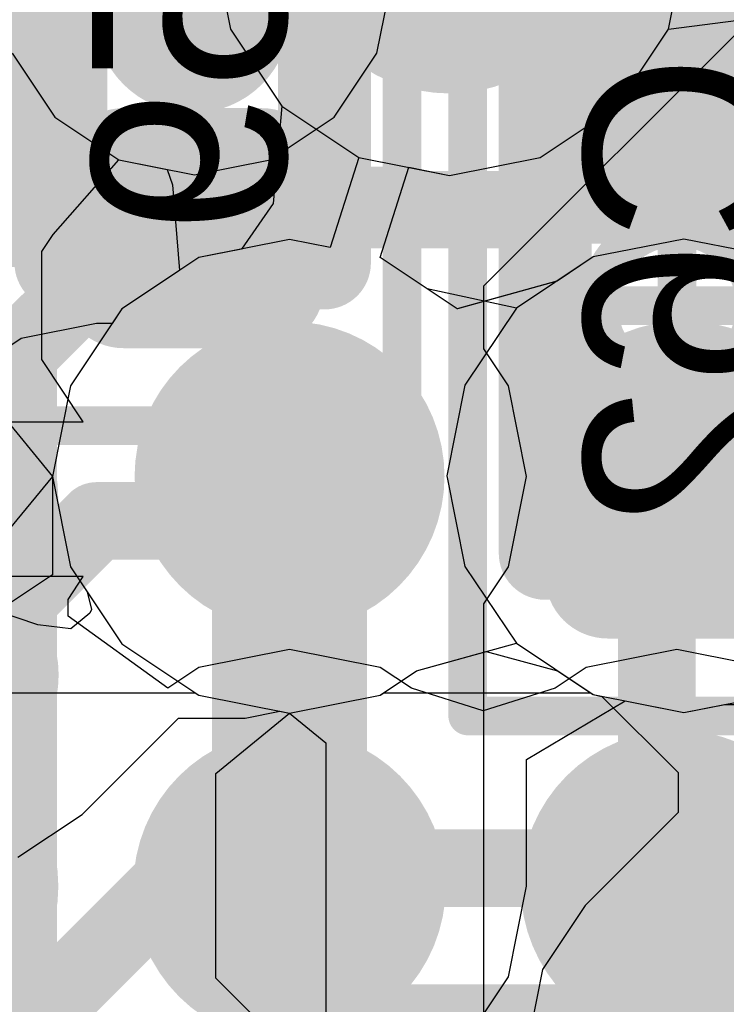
# Model space of a CAD drawing. Header units: millimetres. Extents: x -2 to 68, y -2 to 27.4.
# Tile 364 of 594: x 34.3 to 35.2, y 17.8 to 19.1. Entities that reach past the tile are written whole.
import ezdxf

# ---------------------------------------------------------------- set-up
doc = ezdxf.new("R2010")
doc.units = ezdxf.units.MM
for name, color, linetype in [('BottomLayer', 5, 'Continuous'), ('BottomPaste', 16, 'Continuous'), ('BottomSolder', 6, 'Continuous'), ('DrillGuide', 244, 'Continuous'), ('Mechanical10', 56, 'Continuous'), ('Mechanical17', 56, 'Continuous'), ('Mechanical6', 56, 'Continuous'), ('MidLayer1', 16, 'Continuous'), ('MidLayer2', 76, 'Continuous'), ('MidLayer3', 90, 'Continuous'), ('MidLayer4', 156, 'Continuous'), ('MidLayer5', 130, 'Continuous'), ('MidLayer6', 216, 'Continuous'), ('MidLayer7', 6, 'Continuous'), ('MidLayer8', 54, 'Continuous'), ('MultiLayer', 9, 'Continuous'), ('TopLayer', 1, 'Continuous'), ('TopPaste', 8, 'Continuous'), ('TopSolder', 216, 'Continuous'), ('ViaHoleLayer', 16, 'Continuous')]:
    doc.layers.add(name, color=color, linetype=linetype)

# ---------------------------------------------------------------- blocks, each defined once
blk = doc.blocks.new('BGA486C50P27X27_1400X1400X125_227')
at = {"layer": 'TopLayer', "const_width": 0.1}
for points in [[(2.45, 1.5, 1), (2.55, 1.5, 1)], [(2.45, 1, 1), (2.55, 1, 1)]]:
    blk.add_lwpolyline(points, format="xyb", close=True, dxfattribs=at)
at = {"layer": 'TopPaste', "const_width": 0.1}
for points in [[(2.45, 1.5, 1), (2.55, 1.5, 1)], [(2.45, 1, 1), (2.55, 1, 1)]]:
    blk.add_lwpolyline(points, format="xyb", close=True, dxfattribs=at)
at = {"layer": 'TopSolder', "const_width": 0.2016}
for points in [[(2.3992, 2, 1), (2.6008, 2, 1)], [(2.8992, 2, 1), (3.1008, 2, 1)], [(3.3992, 2, 1), (3.6008, 2, 1)], [(2.3992, 1.5, 1), (2.6008, 1.5, 1)], [(2.3992, 1, 1), (2.6008, 1, 1)]]:
    blk.add_lwpolyline(points, format="xyb", close=True, dxfattribs=at)
blk = doc.blocks.new('CAP_0201_B_395')
at = {"layer": 'BottomLayer', "const_width": 0.0806}
for points in [[(-0.3897, 0.0894, 1), (-0.3091, 0.0894, 1)], [(-0.2409, 0.0894, 1), (-0.1603, 0.0894, 1)], [(0.1603, 0.0894, 1), (0.2409, 0.0894, 1)], [(0.3091, 0.0894, 1), (0.3897, 0.0894, 1)], [(-0.3897, -0.0894, 1), (-0.3091, -0.0894, 1)], [(-0.2409, -0.0894, 1), (-0.1603, -0.0894, 1)], [(0.1603, -0.0894, 1), (0.2409, -0.0894, 1)], [(0.3091, -0.0894, 1), (0.3897, -0.0894, 1)]]:
    blk.add_lwpolyline(points, format="xyb", close=True, dxfattribs=at)
at = {"layer": 'BottomLayer'}
for points in [[(-0.2006, 0.17), (-0.3494, 0.17), (-0.2006, -0.17), (-0.3494, -0.17)], [(0.2006, -0.17), (0.3494, -0.17), (0.2006, 0.17), (0.3494, 0.17)], [(-0.12, 0.0894), (-0.43, 0.0894), (-0.12, -0.0894), (-0.43, -0.0894)], [(0.12, -0.0894), (0.43, -0.0894), (0.12, 0.0894), (0.43, 0.0894)]]:
    blk.add_solid(points, dxfattribs=at)
at = {"layer": 'BottomPaste', "const_width": 0.0806}
for points in [[(-0.3897, 0.0894, 1), (-0.3091, 0.0894, 1)], [(-0.2409, 0.0894, 1), (-0.1603, 0.0894, 1)], [(0.1603, 0.0894, 1), (0.2409, 0.0894, 1)], [(0.3091, 0.0894, 1), (0.3897, 0.0894, 1)], [(-0.3897, -0.0894, 1), (-0.3091, -0.0894, 1)], [(-0.2409, -0.0894, 1), (-0.1603, -0.0894, 1)], [(0.1603, -0.0894, 1), (0.2409, -0.0894, 1)], [(0.3091, -0.0894, 1), (0.3897, -0.0894, 1)]]:
    blk.add_lwpolyline(points, format="xyb", close=True, dxfattribs=at)
at = {"layer": 'BottomPaste'}
for points in [[(-0.2006, 0.17), (-0.3494, 0.17), (-0.2006, -0.17), (-0.3494, -0.17)], [(0.2006, -0.17), (0.3494, -0.17), (0.2006, 0.17), (0.3494, 0.17)], [(-0.12, 0.0894), (-0.43, 0.0894), (-0.12, -0.0894), (-0.43, -0.0894)], [(0.12, -0.0894), (0.43, -0.0894), (0.12, 0.0894), (0.43, 0.0894)]]:
    blk.add_solid(points, dxfattribs=at)
at = {"layer": 'BottomSolder', "const_width": 0.0806}
for points in [[(-0.3897, 0.0894, 1), (-0.3091, 0.0894, 1)], [(-0.2409, 0.0894, 1), (-0.1603, 0.0894, 1)], [(0.1603, 0.0894, 1), (0.2409, 0.0894, 1)], [(0.3091, 0.0894, 1), (0.3897, 0.0894, 1)], [(-0.3897, -0.0894, 1), (-0.3091, -0.0894, 1)], [(-0.2409, -0.0894, 1), (-0.1603, -0.0894, 1)], [(0.1603, -0.0894, 1), (0.2409, -0.0894, 1)], [(0.3091, -0.0894, 1), (0.3897, -0.0894, 1)]]:
    blk.add_lwpolyline(points, format="xyb", close=True, dxfattribs=at)
at = {"layer": 'BottomSolder'}
for points in [[(-0.2006, 0.17), (-0.3494, 0.17), (-0.2006, -0.17), (-0.3494, -0.17)], [(0.2006, -0.17), (0.3494, -0.17), (0.2006, 0.17), (0.3494, 0.17)], [(-0.12, 0.0894), (-0.43, 0.0894), (-0.12, -0.0894), (-0.43, -0.0894)], [(0.12, -0.0894), (0.43, -0.0894), (0.12, 0.0894), (0.43, 0.0894)]]:
    blk.add_solid(points, dxfattribs=at)
at = {"layer": 'Mechanical10', "const_width": 0.12}
for points in [[(0.32, 0.17), (-0.32, 0.17)], [(-0.32, -0.17), (-0.32, 0.17)], [(0.32, -0.17), (0.32, 0.17)], [(0.32, -0.17), (-0.32, -0.17)]]:
    blk.add_lwpolyline(points, dxfattribs=at)
at = {"layer": 'Mechanical10', "const_width": 0.06}
for points in [[(-0.35, 0.17, 1), (-0.29, 0.17, 1)], [(-0.35, 0.17, 1), (-0.29, 0.17, 1)], [(0.29, 0.17, 1), (0.35, 0.17, 1)], [(0.29, 0.17, 1), (0.35, 0.17, 1)], [(-0.35, -0.17, 1), (-0.29, -0.17, 1)], [(-0.35, -0.17, 1), (-0.29, -0.17, 1)], [(0.29, -0.17, 1), (0.35, -0.17, 1)], [(0.29, -0.17, 1), (0.35, -0.17, 1)]]:
    blk.add_lwpolyline(points, format="xyb", close=True, dxfattribs=at)
at = {"layer": 'Mechanical6', "const_width": 0.05}
for points in [[(0.53, 0.27), (-0.53, 0.27)], [(-0.53, -0.27), (-0.53, 0.27)], [(0.53, -0.27), (0.53, 0.27)], [(0, -0.135), (0, 0.135)], [(0.135, 0), (-0.135, 0)], [(0.53, -0.27), (-0.53, -0.27)]]:
    blk.add_lwpolyline(points, dxfattribs=at)
at = {"layer": 'Mechanical6'}
for points, const_width in [([(-0.5425, 0.27, 1), (-0.5175, 0.27, 1)], 0.025), ([(-0.5425, 0.27, 1), (-0.5175, 0.27, 1)], 0.025), ([(0.5175, 0.27, 1), (0.5425, 0.27, 1)], 0.025), ([(0.5175, 0.27, 1), (0.5425, 0.27, 1)], 0.025), ([(-0.0125, 0.135, 1), (0.0125, 0.135, 1)], 0.025), ([(0.1013, 0, 1), (-0.1013, 0, 1)], 0.05), ([(-0.1475, 0, 1), (-0.1225, 0, 1)], 0.025), ([(-0.1138, 0, 1), (-0.0888, 0, 1)], 0.025), ([(0.0888, 0, 1), (0.1138, 0, 1)], 0.025), ([(0.1225, 0, 1), (0.1475, 0, 1)], 0.025), ([(-0.0125, -0.135, 1), (0.0125, -0.135, 1)], 0.025), ([(-0.5425, -0.27, 1), (-0.5175, -0.27, 1)], 0.025), ([(-0.5425, -0.27, 1), (-0.5175, -0.27, 1)], 0.025), ([(0.5175, -0.27, 1), (0.5425, -0.27, 1)], 0.025), ([(0.5175, -0.27, 1), (0.5425, -0.27, 1)], 0.025)]:
    blk.add_lwpolyline(points, format="xyb", close=True, dxfattribs=dict(at, const_width=const_width))
blk = doc.blocks.new('CAP_0201_B_397')
at = {"layer": 'BottomLayer', "const_width": 0.0806}
for points in [[(-0.3897, 0.0894, 1), (-0.3091, 0.0894, 1)], [(-0.2409, 0.0894, 1), (-0.1603, 0.0894, 1)], [(0.1603, 0.0894, 1), (0.2409, 0.0894, 1)], [(0.3091, 0.0894, 1), (0.3897, 0.0894, 1)], [(-0.3897, -0.0894, 1), (-0.3091, -0.0894, 1)], [(-0.2409, -0.0894, 1), (-0.1603, -0.0894, 1)], [(0.1603, -0.0894, 1), (0.2409, -0.0894, 1)], [(0.3091, -0.0894, 1), (0.3897, -0.0894, 1)]]:
    blk.add_lwpolyline(points, format="xyb", close=True, dxfattribs=at)
at = {"layer": 'BottomLayer'}
for points in [[(-0.2006, 0.17), (-0.3494, 0.17), (-0.2006, -0.17), (-0.3494, -0.17)], [(0.2006, -0.17), (0.3494, -0.17), (0.2006, 0.17), (0.3494, 0.17)], [(-0.12, 0.0894), (-0.43, 0.0894), (-0.12, -0.0894), (-0.43, -0.0894)], [(0.12, -0.0894), (0.43, -0.0894), (0.12, 0.0894), (0.43, 0.0894)]]:
    blk.add_solid(points, dxfattribs=at)
at = {"layer": 'BottomPaste', "const_width": 0.0806}
for points in [[(-0.3897, 0.0894, 1), (-0.3091, 0.0894, 1)], [(-0.2409, 0.0894, 1), (-0.1603, 0.0894, 1)], [(0.1603, 0.0894, 1), (0.2409, 0.0894, 1)], [(0.3091, 0.0894, 1), (0.3897, 0.0894, 1)], [(-0.3897, -0.0894, 1), (-0.3091, -0.0894, 1)], [(-0.2409, -0.0894, 1), (-0.1603, -0.0894, 1)], [(0.1603, -0.0894, 1), (0.2409, -0.0894, 1)], [(0.3091, -0.0894, 1), (0.3897, -0.0894, 1)]]:
    blk.add_lwpolyline(points, format="xyb", close=True, dxfattribs=at)
at = {"layer": 'BottomPaste'}
for points in [[(-0.2006, 0.17), (-0.3494, 0.17), (-0.2006, -0.17), (-0.3494, -0.17)], [(0.2006, -0.17), (0.3494, -0.17), (0.2006, 0.17), (0.3494, 0.17)], [(-0.12, 0.0894), (-0.43, 0.0894), (-0.12, -0.0894), (-0.43, -0.0894)], [(0.12, -0.0894), (0.43, -0.0894), (0.12, 0.0894), (0.43, 0.0894)]]:
    blk.add_solid(points, dxfattribs=at)
at = {"layer": 'BottomSolder', "const_width": 0.0806}
for points in [[(-0.3897, 0.0894, 1), (-0.3091, 0.0894, 1)], [(-0.2409, 0.0894, 1), (-0.1603, 0.0894, 1)], [(0.1603, 0.0894, 1), (0.2409, 0.0894, 1)], [(0.3091, 0.0894, 1), (0.3897, 0.0894, 1)], [(-0.3897, -0.0894, 1), (-0.3091, -0.0894, 1)], [(-0.2409, -0.0894, 1), (-0.1603, -0.0894, 1)], [(0.1603, -0.0894, 1), (0.2409, -0.0894, 1)], [(0.3091, -0.0894, 1), (0.3897, -0.0894, 1)]]:
    blk.add_lwpolyline(points, format="xyb", close=True, dxfattribs=at)
at = {"layer": 'BottomSolder'}
for points in [[(-0.2006, 0.17), (-0.3494, 0.17), (-0.2006, -0.17), (-0.3494, -0.17)], [(0.2006, -0.17), (0.3494, -0.17), (0.2006, 0.17), (0.3494, 0.17)], [(-0.12, 0.0894), (-0.43, 0.0894), (-0.12, -0.0894), (-0.43, -0.0894)], [(0.12, -0.0894), (0.43, -0.0894), (0.12, 0.0894), (0.43, 0.0894)]]:
    blk.add_solid(points, dxfattribs=at)
at = {"layer": 'Mechanical10', "const_width": 0.12}
for points in [[(0.32, 0.17), (-0.32, 0.17)], [(-0.32, -0.17), (-0.32, 0.17)], [(0.32, -0.17), (0.32, 0.17)], [(0.32, -0.17), (-0.32, -0.17)]]:
    blk.add_lwpolyline(points, dxfattribs=at)
at = {"layer": 'Mechanical10', "const_width": 0.06}
for points in [[(-0.35, 0.17, 1), (-0.29, 0.17, 1)], [(-0.35, 0.17, 1), (-0.29, 0.17, 1)], [(0.29, 0.17, 1), (0.35, 0.17, 1)], [(0.29, 0.17, 1), (0.35, 0.17, 1)], [(-0.35, -0.17, 1), (-0.29, -0.17, 1)], [(-0.35, -0.17, 1), (-0.29, -0.17, 1)], [(0.29, -0.17, 1), (0.35, -0.17, 1)], [(0.29, -0.17, 1), (0.35, -0.17, 1)]]:
    blk.add_lwpolyline(points, format="xyb", close=True, dxfattribs=at)
at = {"layer": 'Mechanical6', "const_width": 0.05}
for points in [[(0.53, 0.27), (-0.53, 0.27)], [(-0.53, -0.27), (-0.53, 0.27)], [(0.53, -0.27), (0.53, 0.27)], [(0, -0.135), (0, 0.135)], [(0.135, 0), (-0.135, 0)], [(0.53, -0.27), (-0.53, -0.27)]]:
    blk.add_lwpolyline(points, dxfattribs=at)
at = {"layer": 'Mechanical6'}
for points, const_width in [([(-0.5425, 0.27, 1), (-0.5175, 0.27, 1)], 0.025), ([(-0.5425, 0.27, 1), (-0.5175, 0.27, 1)], 0.025), ([(0.5175, 0.27, 1), (0.5425, 0.27, 1)], 0.025), ([(0.5175, 0.27, 1), (0.5425, 0.27, 1)], 0.025), ([(-0.0125, 0.135, 1), (0.0125, 0.135, 1)], 0.025), ([(0.1013, 0, 1), (-0.1013, 0, 1)], 0.05), ([(-0.1475, 0, 1), (-0.1225, 0, 1)], 0.025), ([(-0.1138, 0, 1), (-0.0888, 0, 1)], 0.025), ([(0.0888, 0, 1), (0.1138, 0, 1)], 0.025), ([(0.1225, 0, 1), (0.1475, 0, 1)], 0.025), ([(-0.0125, -0.135, 1), (0.0125, -0.135, 1)], 0.025), ([(-0.5425, -0.27, 1), (-0.5175, -0.27, 1)], 0.025), ([(-0.5425, -0.27, 1), (-0.5175, -0.27, 1)], 0.025), ([(0.5175, -0.27, 1), (0.5425, -0.27, 1)], 0.025), ([(0.5175, -0.27, 1), (0.5425, -0.27, 1)], 0.025)]:
    blk.add_lwpolyline(points, format="xyb", close=True, dxfattribs=dict(at, const_width=const_width))

msp = doc.modelspace()

# ---------------------------------------------------------------- linework, layer by layer
at = {"layer": 'BottomLayer', "const_width": 0.1}
for points in [[(33.875, 18.85), (34.5, 18.85)], [(35.099, 18.449), (35.125, 18.475)], [(35.099, 17.551), (35.099, 18.449)]]:
    msp.add_lwpolyline(points, dxfattribs=at)
at = {"layer": 'BottomLayer'}
for points, const_width in [([(34.475, 18.85, 1), (34.525, 18.85, 1)], 0.05), ([(35.1, 18.475, 1), (35.15, 18.475, 1)], 0.05), ([(35.074, 18.449, 1), (35.124, 18.449, 1)], 0.05), ([(35.074, 18.449, 1), (35.124, 18.449, 1)], 0.05), ([(34.102, 18.273, 1), (34.252, 18.273, 1)], 0.15)]:
    msp.add_lwpolyline(points, format="xyb", close=True, dxfattribs=dict(at, const_width=const_width))
at = {"layer": 'DrillGuide'}
for points, const_width in [([(34.575, 18.5294, 1), (34.675, 18.5294, 1)], 0.1), ([(35.084, 18.5302, 1), (35.184, 18.5302, 1)], 0.1), ([(34.6, 18, 1), (34.65, 18, 1)], 0.05)]:
    msp.add_lwpolyline(points, format="xyb", close=True, dxfattribs=dict(at, const_width=const_width))
at = {"layer": 'MidLayer1'}
for p, q in [((35.1139, 19.1069), (35.1372, 19.224)), ((35.0476, 19.0077), (35.1139, 19.1069)), ((34.2668, 19.0761), (34.3221, 18.9934)), ((34.9484, 18.9414), (35.0476, 19.0077)), ((34.3221, 18.9934), (34.4048, 18.9381)), ((34.4048, 18.9381), (34.467, 18.9258)), ((34.8313, 18.9181), (34.9484, 18.9414)), ((34.467, 18.9258), (34.4741, 18.9059)), ((34.7421, 18.812), (34.7788, 18.9286)), ((34.7788, 18.9286), (34.8313, 18.9181)), ((34.4741, 18.9059), (34.4828, 18.7952)), ((35.134, 18.836), (35.0169, 18.8128)), ((35.2511, 18.8128), (35.134, 18.836)), ((34.8413, 18.7457), (34.7421, 18.812)), ((35.0169, 18.8128), (34.9702, 18.7815)), ((34.4828, 18.7952), (34.4087, 18.7457)), ((34.9702, 18.7815), (34.8419, 18.7457)), ((34.4087, 18.7457), (34.3424, 18.6465)), ((34.8419, 18.7457), (34.8413, 18.7457)), ((34.3424, 18.6465), (34.3191, 18.5294)), ((34.3191, 18.5294), (34.3192, 18.5288)), ((34.3192, 18.5288), (34.3192, 18.4022)), ((34.3192, 18.4022), (34.1922, 18.318)), ((34.931, 18.1639), (35.058, 18.2394)), ((35.058, 18.2394), (35.134, 18.2243)), ((35.134, 18.2243), (35.1863, 18.2347)), ((35.1863, 18.2347), (35.2167, 18.2347)), ((34.931, 18.0001), (34.931, 18.1639)), ((34.9077, 17.8831), (34.931, 18.0001)), ((34.8414, 17.7838), (34.9077, 17.8831))]:
    msp.add_line(p, q, dxfattribs=at)
for points, const_width in [([(34.7313, 19.224, 1), (34.9313, 19.224, 1)], 0.2), ([(34.4273, 19.1736, 1), (34.5773, 19.1736, 1)], 0.15), ([(35.1986, 19.0736, 1), (35.3486, 19.0736, 1)], 0.15), ([(34.525, 18.5294, 1), (34.725, 18.5294, 1)], 0.2), ([(35.034, 18.5302, 1), (35.234, 18.5302, 1)], 0.2), ([(34.575, 18.5294, 1), (34.675, 18.5294, 1)], 0.1), ([(34.5751, 18.5293, 1), (34.6751, 18.5293, 1)], 0.1), ([(34.5751, 18.5293, 1), (34.6751, 18.5293, 1)], 0.1), ([(35.0965, 18.5302, 1), (35.1715, 18.5302, 1)], 0.075), ([(35.1116, 18.5151, 1), (35.1866, 18.5151, 1)], 0.075), ([(35.1116, 18.5151, 1), (35.1866, 18.5151, 1)], 0.075), ([(34.55, 18, 1), (34.7, 18, 1)], 0.15), ([(34.575, 18, 1), (34.675, 18, 1)], 0.1), ([(34.5751, 18.0001, 1), (34.6751, 18.0001, 1)], 0.1), ([(34.5751, 18.0001, 1), (34.6751, 18.0001, 1)], 0.1)]:
    msp.add_lwpolyline(points, format="xyb", close=True, dxfattribs=dict(at, const_width=const_width))
for points, const_width in [([(34.625, 18.5294), (34.6251, 18.5293)], 0.2), ([(34.6251, 18.0001), (34.6251, 18.5293)], 0.2), ([(35.134, 18.5302), (35.1491, 18.5151)], 0.15), ([(35.1491, 18.5151), (35.6099, 18.5151)], 0.15), ([(34.625, 18), (34.6251, 18.0001)], 0.2)]:
    msp.add_lwpolyline(points, dxfattribs=dict(at, const_width=const_width))
at = {"layer": 'MidLayer2'}
for p, q in [((34.5255, 19.224), (34.5487, 19.1069)), ((35.1139, 19.1069), (35.1372, 19.224)), ((34.5487, 19.1069), (34.615, 19.0077)), ((35.0476, 19.0077), (35.1139, 19.1069)), ((34.615, 19.0077), (34.7143, 18.9414)), ((34.9484, 18.9414), (35.0476, 19.0077)), ((34.7143, 18.9414), (34.6775, 18.8249)), ((34.8313, 18.9181), (34.9484, 18.9414)), ((34.7421, 18.812), (34.7788, 18.9286)), ((34.7788, 18.9286), (34.8313, 18.9181)), ((34.625, 18.8353), (34.5079, 18.812)), ((34.6775, 18.8249), (34.625, 18.8353)), ((35.134, 18.836), (35.0169, 18.8128)), ((35.2511, 18.8128), (35.134, 18.836)), ((34.5079, 18.812), (34.4087, 18.7457)), ((34.8413, 18.7457), (34.7421, 18.812)), ((35.0169, 18.8128), (34.9701, 18.7815)), ((34.9701, 18.7815), (34.8413, 18.7457)), ((34.4087, 18.7457), (34.3424, 18.6465)), ((34.3424, 18.6465), (34.3191, 18.5294)), ((34.3191, 18.5294), (34.2572, 18.4539)), ((33.9655, 18.25), (34.5032, 18.25)), ((34.5032, 18.25), (34.5079, 18.2468)), ((34.7421, 18.2468), (34.7468, 18.25)), ((34.7468, 18.25), (35.0133, 18.25)), ((35.0133, 18.25), (35.0169, 18.2476)), ((34.5079, 18.2468), (34.625, 18.2235)), ((34.625, 18.2235), (34.7421, 18.2468)), ((35.0169, 18.2476), (35.134, 18.2243)), ((35.134, 18.2243), (35.2511, 18.2476))]:
    msp.add_line(p, q, dxfattribs=at)
at = {"layer": 'MidLayer2', "const_width": 0.2}
for points in [[(34.7313, 19.224, 1), (34.9313, 19.224, 1)], [(34.525, 18.5294, 1), (34.725, 18.5294, 1)], [(35.034, 18.5302, 1), (35.234, 18.5302, 1)]]:
    msp.add_lwpolyline(points, format="xyb", close=True, dxfattribs=at)
at = {"layer": 'MidLayer3'}
for p, q in [((34.2411, 18.6245), (34.3191, 18.5294)), ((34.3191, 18.5294), (34.3424, 18.4124)), ((34.3424, 18.4124), (34.4087, 18.3131)), ((34.4087, 18.3131), (34.5079, 18.2468)), ((34.7889, 18.2781), (34.9177, 18.3139)), ((34.9177, 18.3139), (35.0169, 18.2476)), ((34.7421, 18.2468), (34.7889, 18.2781)), ((34.5079, 18.2468), (34.625, 18.2235)), ((34.625, 18.2235), (34.7421, 18.2468)), ((35.0169, 18.2476), (35.134, 18.2243)), ((35.134, 18.2243), (35.2511, 18.2476))]:
    msp.add_line(p, q, dxfattribs=at)
for points, const_width in [([(34.7313, 19.224, 1), (34.9313, 19.224, 1)], 0.2), ([(34.745, 18.8794, 1), (34.795, 18.8794, 1)], 0.05), ([(34.745, 18.8794, 1), (34.795, 18.8794, 1)], 0.05), ([(34.7504, 18.874, 1), (34.8004, 18.874, 1)], 0.05), ([(34.7504, 18.874, 1), (34.8004, 18.874, 1)], 0.05), ([(34.9579, 18.874, 1), (35.0079, 18.874, 1)], 0.05), ([(34.9579, 18.874, 1), (35.0079, 18.874, 1)], 0.05), ([(34.964, 18.8802, 1), (35.014, 18.8802, 1)], 0.05), ([(34.964, 18.8802, 1), (35.014, 18.8802, 1)], 0.05), ([(34.525, 18.5294, 1), (34.725, 18.5294, 1)], 0.2), ([(35.034, 18.5302, 1), (35.234, 18.5302, 1)], 0.2)]:
    msp.add_lwpolyline(points, format="xyb", close=True, dxfattribs=dict(at, const_width=const_width))
at = {"layer": 'MidLayer3', "const_width": 0.1}
for points in [[(33.7513, 18.8794), (34.77, 18.8794)], [(34.77, 18.8794), (34.7754, 18.874)], [(34.7754, 18.874), (34.9829, 18.874)], [(34.9829, 18.874), (34.989, 18.8802)], [(34.989, 18.8802), (35.389, 18.8802)]]:
    msp.add_lwpolyline(points, dxfattribs=at)
at = {"layer": 'MidLayer4'}
for p, q in [((34.5255, 19.224), (34.5487, 19.1069)), ((35.1139, 19.1069), (35.1372, 19.224)), ((34.5487, 19.1069), (34.615, 19.0077)), ((35.0476, 19.0077), (35.1139, 19.1069)), ((34.615, 19.0077), (34.7143, 18.9414)), ((34.9484, 18.9414), (35.0476, 19.0077)), ((34.7143, 18.9414), (34.6775, 18.8249)), ((34.8313, 18.9181), (34.9484, 18.9414)), ((34.7421, 18.812), (34.7788, 18.9286)), ((34.7788, 18.9286), (34.8313, 18.9181)), ((34.625, 18.8353), (34.5079, 18.812)), ((34.6775, 18.8249), (34.625, 18.8353)), ((35.134, 18.836), (35.0169, 18.8128)), ((35.2511, 18.8128), (35.134, 18.836)), ((34.5079, 18.812), (34.4087, 18.7457)), ((34.8027, 18.7715), (34.7421, 18.812)), ((35.0169, 18.8128), (34.9177, 18.7465)), ((34.9177, 18.7465), (34.8027, 18.7715)), ((34.4087, 18.7457), (34.3962, 18.7269)), ((34.376, 18.7269), (34.2785, 18.7075)), ((34.3962, 18.7269), (34.376, 18.7269)), ((34.2785, 18.7075), (34.1958, 18.6523)), ((34.7889, 18.2781), (34.9177, 18.3139)), ((34.9177, 18.3139), (35.0169, 18.2476)), ((34.7421, 18.2468), (34.7889, 18.2781)), ((34.625, 18.2235), (34.7421, 18.2468)), ((35.0169, 18.2476), (35.0282, 18.2453)), ((35.0282, 18.2453), (35.1266, 18.1469)), ((34.5676, 18.2171), (34.6124, 18.226)), ((34.6124, 18.226), (34.625, 18.2235)), ((34.3572, 18.0928), (34.4816, 18.2171)), ((34.4816, 18.2171), (34.5676, 18.2171)), ((35.1266, 18.1469), (35.1266, 18.0951)), ((34.2745, 18.0375), (34.3572, 18.0928)), ((35.1266, 18.0951), (35.0066, 17.9751)), ((35.0066, 17.9751), (34.9514, 17.8924)), ((34.9514, 17.8924), (34.932, 17.7949))]:
    msp.add_line(p, q, dxfattribs=at)
for points, const_width in [([(34.7313, 19.224, 1), (34.9313, 19.224, 1)], 0.2), ([(34.525, 18.5294, 1), (34.725, 18.5294, 1)], 0.2), ([(35.034, 18.5302, 1), (35.234, 18.5302, 1)], 0.2), ([(35.109, 18.5302, 1), (35.159, 18.5302, 1)], 0.05), ([(34.6, 18.5294, 1), (34.65, 18.5294, 1)], 0.05), ([(35.109, 18.5, 1), (35.159, 18.5, 1)], 0.05), ([(35.109, 18.5, 1), (35.159, 18.5, 1)], 0.05), ([(34.351, 18.472, 1), (34.401, 18.472, 1)], 0.05), ([(34.351, 18.472, 1), (34.401, 18.472, 1)], 0.05), ([(34.5426, 18.472, 1), (34.5926, 18.472, 1)], 0.05), ([(34.5426, 18.472, 1), (34.5926, 18.472, 1)], 0.05), ([(34.102, 18.273, 1), (34.252, 18.273, 1)], 0.15)]:
    msp.add_lwpolyline(points, format="xyb", close=True, dxfattribs=dict(at, const_width=const_width))
at = {"layer": 'MidLayer4', "const_width": 0.1}
for points in [[(35.134, 18.5), (35.134, 18.5302)], [(34.5676, 18.472), (34.625, 18.5294)], [(35.134, 18.5), (35.3815, 18.2525)], [(34.177, 18.273), (34.376, 18.472)], [(34.376, 18.472), (34.5676, 18.472)], [(35.1869, 17.7949), (35.399, 18.007)]]:
    msp.add_lwpolyline(points, dxfattribs=at)
at = {"layer": 'MidLayer5'}
for p, q in [((34.7889, 18.2781), (34.8788, 18.3031)), ((34.8788, 18.3031), (34.9708, 18.2784)), ((34.7421, 18.2468), (34.7889, 18.2781)), ((34.9708, 18.2784), (35.0169, 18.2476)), ((34.625, 18.2235), (34.7421, 18.2468)), ((35.0169, 18.2476), (35.134, 18.2243)), ((35.134, 18.2243), (35.2511, 18.2476)), ((34.5299, 18.1455), (34.625, 18.2235)), ((34.5299, 17.8813), (34.5299, 18.1455)), ((35.6892, 16.722), (34.5299, 17.8813))]:
    msp.add_line(p, q, dxfattribs=at)
for points, const_width in [([(34.7313, 19.224, 1), (34.9313, 19.224, 1)], 0.2), ([(34.4412, 18.8794, 1), (34.4912, 18.8794, 1)], 0.05), ([(34.4412, 18.8794, 1), (34.4912, 18.8794, 1)], 0.05), ([(34.6559, 18.8794, 1), (34.7059, 18.8794, 1)], 0.05), ([(34.6559, 18.8794, 1), (34.7059, 18.8794, 1)], 0.05), ([(34.6614, 18.874, 1), (34.7114, 18.874, 1)], 0.05), ([(34.6614, 18.874, 1), (34.7114, 18.874, 1)], 0.05), ([(34.9546, 18.874, 1), (35.0046, 18.874, 1)], 0.05), ([(34.9546, 18.874, 1), (35.0046, 18.874, 1)], 0.05), ([(34.9608, 18.8802, 1), (35.0107, 18.8802, 1)], 0.05), ([(34.9608, 18.8802, 1), (35.0107, 18.8802, 1)], 0.05), ([(34.25, 18.6883, 1), (34.3, 18.6883, 1)], 0.05), ([(34.25, 18.6883, 1), (34.3, 18.6883, 1)], 0.05), ([(34.525, 18.5294, 1), (34.725, 18.5294, 1)], 0.2), ([(35.034, 18.5302, 1), (35.234, 18.5302, 1)], 0.2)]:
    msp.add_lwpolyline(points, format="xyb", close=True, dxfattribs=dict(at, const_width=const_width))
at = {"layer": 'MidLayer5', "const_width": 0.1}
for points in [[(34.275, 18.6883), (34.4662, 18.8794)], [(34.4662, 18.8794), (34.6809, 18.8794)], [(34.6809, 18.8794), (34.6864, 18.874)], [(34.6864, 18.874), (34.9796, 18.874)], [(34.9796, 18.874), (34.9857, 18.8802)], [(34.9857, 18.8802), (35.3874, 18.8802)], [(34.275, 17.7757), (34.275, 18.6883)]]:
    msp.add_lwpolyline(points, dxfattribs=at)
at = {"layer": 'MidLayer6'}
for p, q in [((34.5255, 19.224), (34.5487, 19.1069)), ((35.1139, 19.1069), (35.1372, 19.224)), ((34.5487, 19.1069), (34.615, 19.0077)), ((35.0476, 19.0077), (35.1139, 19.1069)), ((34.615, 19.0077), (34.7143, 18.9414)), ((34.9484, 18.9414), (35.0476, 19.0077)), ((34.7143, 18.9414), (34.6775, 18.8249)), ((34.8313, 18.9181), (34.9484, 18.9414)), ((34.7421, 18.812), (34.7788, 18.9286)), ((34.7788, 18.9286), (34.8313, 18.9181)), ((34.625, 18.8353), (34.5079, 18.812)), ((34.6775, 18.8249), (34.625, 18.8353)), ((35.134, 18.836), (35.0169, 18.8128)), ((35.2511, 18.8128), (35.134, 18.836)), ((34.5079, 18.812), (34.4087, 18.7457)), ((34.8413, 18.7457), (34.7421, 18.812)), ((35.0169, 18.8128), (34.9701, 18.7815)), ((34.9701, 18.7815), (34.8413, 18.7457)), ((34.4087, 18.7457), (34.3424, 18.6465)), ((34.3424, 18.6465), (34.3191, 18.5294)), ((34.3191, 18.5294), (34.3424, 18.4124)), ((34.3424, 18.4124), (34.3639, 18.3802)), ((34.3639, 18.3802), (34.3694, 18.3574)), ((34.3, 18.3375), (34.1928, 18.3741)), ((34.3674, 18.3527), (34.3429, 18.3327)), ((34.3694, 18.3574), (34.3674, 18.3527)), ((34.3429, 18.3327), (34.3, 18.3375))]:
    msp.add_line(p, q, dxfattribs=at)
for points, const_width in [([(34.7313, 19.224, 1), (34.9313, 19.224, 1)], 0.2), ([(34.525, 18.5294, 1), (34.725, 18.5294, 1)], 0.2), ([(35.034, 18.5302, 1), (35.234, 18.5302, 1)], 0.2), ([(34.466, 18.0234, 1), (34.516, 18.0234, 1)], 0.05), ([(34.466, 18.0234, 1), (34.516, 18.0234, 1)], 0.05), ([(34.5489, 17.8234, 1), (34.5989, 17.8234, 1)], 0.05), ([(34.5489, 17.8234, 1), (34.5989, 17.8234, 1)], 0.05)]:
    msp.add_lwpolyline(points, format="xyb", close=True, dxfattribs=dict(at, const_width=const_width))
at = {"layer": 'MidLayer6', "const_width": 0.1}
for points in [[(33.4926, 17.025), (34.491, 18.0234)], [(34.491, 18.0234), (35.2911, 18.0234)], [(33.725, 16.9745), (34.5739, 17.8234)], [(34.5739, 17.8234), (35.4293, 17.8234)]]:
    msp.add_lwpolyline(points, dxfattribs=at)
at = {"layer": 'MidLayer7'}
for p, q in [((34.5255, 19.224), (34.5487, 19.1069)), ((35.1139, 19.1069), (35.2468, 19.1241)), ((34.5487, 19.1069), (34.615, 19.0077)), ((35.0476, 19.0077), (35.1139, 19.1069)), ((34.615, 19.0077), (34.7143, 18.9414)), ((34.9484, 18.9414), (35.0476, 19.0077)), ((34.7143, 18.9414), (34.8313, 18.9181)), ((34.8313, 18.9181), (34.9484, 18.9414)), ((35.134, 18.836), (35.0169, 18.8128)), ((35.2511, 18.8128), (35.134, 18.836)), ((35.0169, 18.8128), (34.9177, 18.7465)), ((34.9177, 18.7465), (34.8514, 18.6472)), ((34.8514, 18.6472), (34.8281, 18.5302)), ((34.8281, 18.5302), (34.8514, 18.4131)), ((34.8514, 18.4131), (34.9177, 18.3139)), ((34.9177, 18.3139), (35.0169, 18.2476)), ((35.0169, 18.2476), (35.134, 18.2243)), ((35.134, 18.2243), (35.2511, 18.2476))]:
    msp.add_line(p, q, dxfattribs=at)
at = {"layer": 'MidLayer7', "const_width": 0.2}
for points in [[(34.7313, 19.224, 1), (34.9313, 19.224, 1)], [(34.525, 18.5294, 1), (34.725, 18.5294, 1)], [(35.034, 18.5302, 1), (35.234, 18.5302, 1)]]:
    msp.add_lwpolyline(points, format="xyb", close=True, dxfattribs=at)
at = {"layer": 'MidLayer8'}
for p, q in [((34.5255, 19.224), (34.5487, 19.1069)), ((34.8757, 18.7757), (35.2279, 19.1279)), ((34.5487, 19.1069), (34.615, 19.0077)), ((34.615, 19.0077), (34.6037, 18.8817)), ((34.6037, 18.8817), (34.5631, 18.823)), ((34.5631, 18.823), (34.5079, 18.812)), ((34.5079, 18.812), (34.4087, 18.7457)), ((34.8757, 18.6943), (34.8757, 18.7757)), ((34.4087, 18.7457), (34.3424, 18.6465)), ((34.9076, 18.6465), (34.8757, 18.6943)), ((34.3424, 18.6465), (34.3191, 18.5294)), ((34.9309, 18.5294), (34.9076, 18.6465)), ((34.3191, 18.5294), (34.3424, 18.4124)), ((34.9076, 18.4124), (34.9309, 18.5294)), ((34.3424, 18.4124), (34.4087, 18.3131)), ((34.8757, 18.3646), (34.9076, 18.4124)), ((34.8757, 16.7757), (34.8757, 18.3646)), ((34.4087, 18.3131), (34.5079, 18.2468)), ((34.5079, 18.2468), (34.625, 18.2235)), ((34.625, 18.2235), (34.6717, 18.1852)), ((34.6717, 18.1852), (34.6717, 16.8601))]:
    msp.add_line(p, q, dxfattribs=at)
at = {"layer": 'MidLayer8', "const_width": 0.2}
for points in [[(34.7313, 19.224, 1), (34.9313, 19.224, 1)], [(34.525, 18.5294, 1), (34.725, 18.5294, 1)], [(35.034, 18.5302, 1), (35.234, 18.5302, 1)]]:
    msp.add_lwpolyline(points, format="xyb", close=True, dxfattribs=at)
at = {"layer": 'MultiLayer'}
for points, const_width in [([(34.7313, 19.224, 1), (34.9313, 19.224, 1)], 0.2), ([(34.4273, 19.1736, 1), (34.5773, 19.1736, 1)], 0.15), ([(35.1986, 19.0736, 1), (35.3486, 19.0736, 1)], 0.15), ([(34.525, 18.5294, 1), (34.725, 18.5294, 1)], 0.2), ([(35.034, 18.5302, 1), (35.234, 18.5302, 1)], 0.2), ([(34.102, 18.273, 1), (34.252, 18.273, 1)], 0.15), ([(34.55, 18, 1), (34.7, 18, 1)], 0.15)]:
    msp.add_lwpolyline(points, format="xyb", close=True, dxfattribs=dict(at, const_width=const_width))
at = {"layer": 'TopLayer'}
for p, q in [((34.7378, 19.0761), (34.7572, 19.1736)), ((34.7378, 19.0761), (34.7572, 19.1736)), ((34.6825, 18.9934), (34.7378, 19.0761)), ((34.6825, 18.9934), (34.7378, 19.0761)), ((34.5998, 18.9381), (34.6825, 18.9934)), ((34.5998, 18.9381), (34.6825, 18.9934)), ((34.3201, 18.842), (34.4048, 18.9381)), ((34.3201, 18.842), (34.4048, 18.9381)), ((34.4048, 18.9381), (34.5023, 18.9187)), ((34.4048, 18.9381), (34.5023, 18.9187)), ((34.5023, 18.9187), (34.5998, 18.9381)), ((34.5023, 18.9187), (34.5998, 18.9381)), ((34.3052, 18.8198), (34.3201, 18.842)), ((34.3052, 18.8198), (34.3201, 18.842)), ((34.3052, 18.6802), (34.3052, 18.8198)), ((34.3052, 18.6802), (34.3052, 18.8198)), ((34.3588, 18.6), (34.3052, 18.6802)), ((34.3588, 18.6), (34.3052, 18.6802)), ((34.125, 18.6), (34.3588, 18.6)), ((34.125, 18.6), (34.3588, 18.6)), ((34.3588, 18.4), (34.125, 18.4)), ((34.3588, 18.4), (34.125, 18.4)), ((34.3391, 18.3705), (34.3588, 18.4)), ((34.3391, 18.3705), (34.3588, 18.4)), ((34.3394, 18.3487), (34.3391, 18.3705)), ((34.3394, 18.3487), (34.3391, 18.3705)), ((34.4677, 18.2557), (34.3394, 18.3487)), ((34.4677, 18.2557), (34.3394, 18.3487)), ((34.625, 18.3059), (34.5079, 18.2826)), ((34.625, 18.3059), (34.5079, 18.2826)), ((34.7421, 18.2826), (34.625, 18.3059)), ((34.7421, 18.2826), (34.625, 18.3059)), ((35.125, 18.3059), (35.0079, 18.2826)), ((35.125, 18.3059), (35.0079, 18.2826)), ((35.242, 18.2826), (35.125, 18.3059)), ((35.242, 18.2826), (35.125, 18.3059)), ((34.5079, 18.2826), (34.4677, 18.2557)), ((34.5079, 18.2826), (34.4677, 18.2557)), ((34.7823, 18.2557), (34.7421, 18.2826)), ((34.7823, 18.2557), (34.7421, 18.2826)), ((35.0079, 18.2826), (34.9677, 18.2557)), ((35.0079, 18.2826), (34.9677, 18.2557)), ((34.875, 18.2268), (34.7823, 18.2557)), ((34.875, 18.2268), (34.7823, 18.2557)), ((34.9677, 18.2557), (34.875, 18.2268)), ((34.9677, 18.2557), (34.875, 18.2268))]:
    msp.add_line(p, q, dxfattribs=at)
for points, const_width in [([(34.4273, 19.1736, 1), (34.5773, 19.1736, 1)], 0.15), ([(35.1986, 19.0736, 1), (35.3486, 19.0736, 1)], 0.15), ([(34.55, 18, 1), (34.7, 18, 1)], 0.15), ([(35.0875, 18, 1), (35.1625, 18, 1)], 0.075), ([(35.0875, 18, 1), (35.1625, 18, 1)], 0.075)]:
    msp.add_lwpolyline(points, format="xyb", close=True, dxfattribs=dict(at, const_width=const_width))
at = {"layer": 'TopLayer', "const_width": 0.15}
for points in [[(35.125, 18), (35.375, 18)], [(35.125, 17.75), (35.125, 18)]]:
    msp.add_lwpolyline(points, dxfattribs=at)
at = {"layer": 'ViaHoleLayer'}
for points, const_width in [([(34.575, 18.5294, 1), (34.675, 18.5294, 1)], 0.1), ([(35.084, 18.5302, 1), (35.184, 18.5302, 1)], 0.1), ([(34.6, 18, 1), (34.65, 18, 1)], 0.05)]:
    msp.add_lwpolyline(points, format="xyb", close=True, dxfattribs=dict(at, const_width=const_width))

# ---------------------------------------------------------------- block references
for name, p, rotation in [('BGA486C50P27X27_1400X1400X125_227', (36.125, 15.5), 90), ('CAP_0201_B_397', (34.5, 19.125), 270), ('CAP_0201_B_395', (35.125, 18.75), 270)]:
    msp.add_blockref(name, p, dxfattribs=dict(rotation=rotation))

# ---------------------------------------------------------------- texts
at = {"layer": 'Mechanical17', "text_generation_flag": 2}
for s, p in [('C59', (34.6202, 19.4564)), ('C62', (35.2552, 19.0754))]:
    msp.add_text(s, height=0.25, rotation=90, dxfattribs=at).set_placement(p)

doc.saveas('drawing.dxf')
